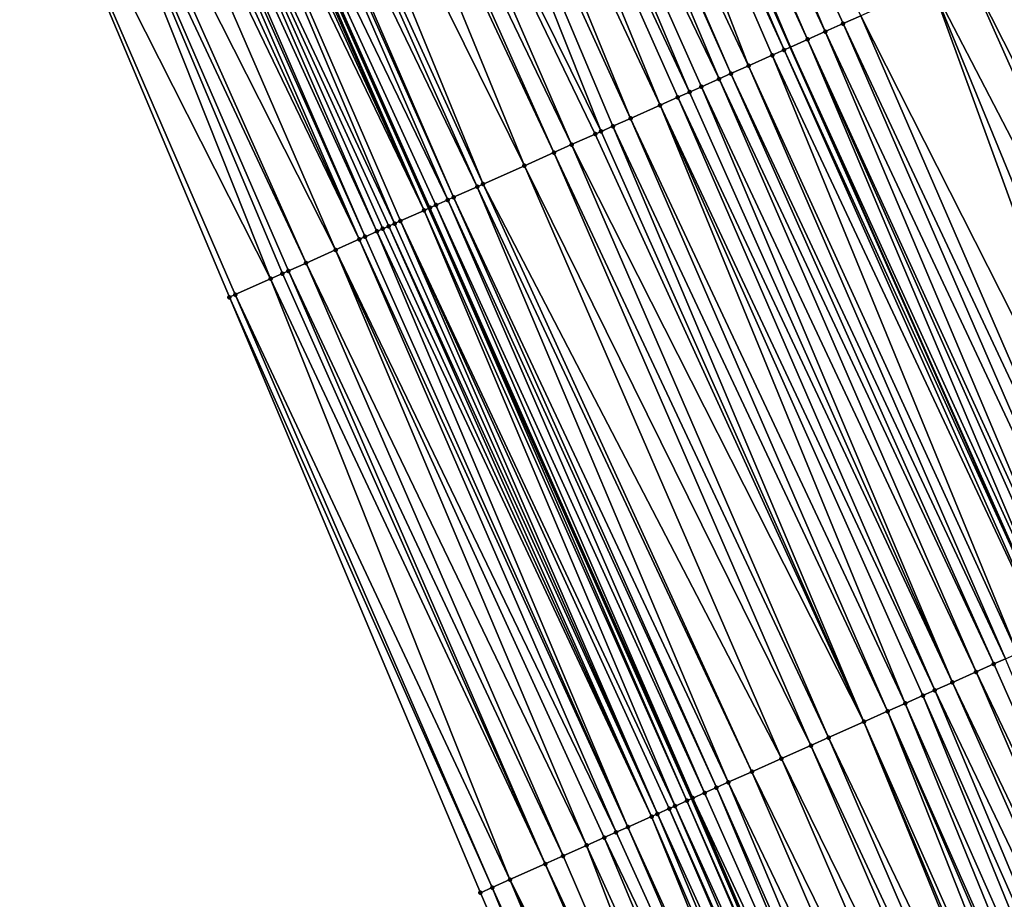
# Model space of a CAD drawing. Header units: feet. Extents: x 2004186 to 2014793, y 836912 to 864902.
# Tile 408 of 974: x 2010230 to 2010261, y 848206 to 848233. Entities that reach past the tile are written whole.
import ezdxf

# ---------------------------------------------------------------- set-up
doc = ezdxf.new("R2010")
doc.units = ezdxf.units.FT
doc.header["$LTSCALE"] = 100
doc.header["$MEASUREMENT"] = 0
for name, color, linetype, lineweight in [('EP_Travel Lane', 5, 'Continuous', 40), ('GPL_Skip Line', 2, 'Continuous', 40), ('Road Shots', 4, 'Continuous', 200), ('Road X-Section', 30, 'Continuous', 13)]:
    doc.layers.add(name, color=color, linetype=linetype, lineweight=lineweight)
doc.layers.add('I-77 SB_MM21-27-Surface-Border', color=7, linetype='Continuous')
doc.layers.add('I-77 SB_MM21-27-Surface-TIN', color=7, linetype='Continuous')

msp = doc.modelspace()

# ---------------------------------------------------------------- linework, layer by layer
at = {"layer": 'EP_Travel Lane'}
msp.add_polyline3d([(2010305.390469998, 848080.8465041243, 430.5989821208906), (2010297.684316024, 848099.3021642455, 430.5160583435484), (2010289.978107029, 848117.7579561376, 430.4732409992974), (2010282.366608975, 848135.9561720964, 430.3883975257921), (2010274.556506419, 848154.3682234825, 430.3378343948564), (2010266.746384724, 848172.7803199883, 430.3001159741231), (2010258.936312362, 848191.1923001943, 430.2292891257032), (2010251.222090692, 848209.2494617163, 430.1626346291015), (2010243.074250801, 848227.5143628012, 430.0824033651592), (2010234.926417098, 848245.7792500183, 429.9975341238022), (2010226.778556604, 848264.0441972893, 429.9327789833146), (2010218.717751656, 848281.9512323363, 429.880627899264), (2010210.289573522, 848300.088456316, 429.7923194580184), (2010201.861373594, 848318.2257271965, 429.7193506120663), (2010193.433139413, 848336.3630717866, 429.6704961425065), (2010185.079267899, 848354.2161838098, 429.6111974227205), (2010176.462247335, 848372.2645757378, 429.5588371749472)], dxfattribs=at)
at = {"layer": 'GPL_Skip Line'}
msp.add_polyline3d([(2010316.89390634, 848085.6152723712, 431.1424802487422), (2010309.226277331, 848104.0868771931, 431.0546505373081), (2010301.558629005, 848122.5585285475, 430.9809691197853), (2010293.91638221, 848140.8964088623, 430.9236293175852), (2010286.026832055, 848159.2743249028, 430.832547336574), (2010278.137224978, 848177.6523735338, 430.7792813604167), (2010270.247666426, 848196.0303091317, 430.693777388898), (2010262.393365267, 848214.2271495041, 430.6283262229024), (2010254.274278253, 848232.5048416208, 430.5435264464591), (2010246.155151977, 848250.7826221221, 430.4883125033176), (2010238.036049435, 848269.0603491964, 430.4152164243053), (2010229.92070928, 848287.1446260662, 430.3710081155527), (2010221.481086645, 848305.276578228, 430.2912271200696), (2010213.041452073, 848323.4085560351, 430.2198362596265), (2010204.601826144, 848341.5405152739, 430.1423739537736), (2010196.184079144, 848359.5248825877, 430.0913118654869)], dxfattribs=at)
at = {"layer": 'I-77 SB_MM21-27-Surface-Border', "color": 3, "linetype": 'ByBlock', "lineweight": -2}
msp.add_polyline3d([(2010301.796048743, 848079.3564190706, 430.4260753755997), (2010293.216183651, 848097.4499587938, 430.3221133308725), (2010285.375314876, 848115.8499042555, 430.2669621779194), (2010276.71784885, 848133.5401261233, 430.1564486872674), (2010268.671635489, 848151.8510682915, 430.0668757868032), (2010260.441537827, 848170.0833557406, 429.9685273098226), (2010252.395275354, 848188.3944127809, 429.9116962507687), (2010244.673266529, 848206.3313564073, 429.8657861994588), (2010236.900849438, 848224.763666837, 429.8371766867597), (2010229.128486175, 848243.1958564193, 429.7681103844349), (2010221.356126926, 848261.6280369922, 429.6960273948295), (2010214.436026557, 848279.9662490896, 429.6692111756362), (2010207.478468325, 848298.7854244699, 429.7020729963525), (2010199.795177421, 848317.2679811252, 429.6524874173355), (2010190.660210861, 848335.0777541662, 429.5863745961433), (2010182.152903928, 848352.8174021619, 429.5337966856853), (2010173.34872787, 848370.7763118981, 429.4700902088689)], dxfattribs=at)
at = {"layer": 'I-77 SB_MM21-27-Surface-TIN', "color": 128, "linetype": 'ByBlock', "lineweight": -2}
for points in [[(2010247.579678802, 848251.4173828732, 430.5536206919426), (2010246.848936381, 848251.0917826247, 430.5241051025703), (2010255.352072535, 848232.985124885, 430.5997811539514)], [(2010247.579678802, 848251.4173828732, 430.5536206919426), (2010255.900133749, 848233.2293151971, 430.6186115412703), (2010256.448196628, 848233.4735017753, 430.6361915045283)], [(2010247.579678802, 848251.4173828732, 430.5536206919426), (2010255.352072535, 848232.985124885, 430.5997811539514), (2010255.900133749, 848233.2293151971, 430.6186115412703)], [(2010246.848936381, 848251.0917826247, 430.5241051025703), (2010246.483573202, 848250.9289644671, 430.5033089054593), (2010254.804019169, 848232.7409169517, 430.5750505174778)], [(2010246.848936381, 848251.0917826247, 430.5241051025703), (2010254.804019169, 848232.7409169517, 430.5750505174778), (2010255.352072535, 848232.985124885, 430.5997811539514)], [(2010246.118204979, 848250.7661576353, 430.4863050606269), (2010245.752850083, 848250.6033208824, 430.4592822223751), (2010254.073295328, 848232.4152749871, 430.531566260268)], [(2010246.118204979, 848250.7661576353, 430.4863050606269), (2010254.274278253, 848232.5048416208, 430.5435264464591), (2010246.155151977, 848250.7826221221, 430.4883125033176)], [(2010246.118204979, 848250.7661576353, 430.4863050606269), (2010254.073295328, 848232.4152749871, 430.531566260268), (2010254.274278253, 848232.5048416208, 430.5435264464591)], [(2010246.300887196, 848250.8475653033, 430.4962307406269), (2010246.155151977, 848250.7826221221, 430.4883125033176), (2010254.274278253, 848232.5048416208, 430.5435264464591)], [(2010246.483573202, 848250.9289644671, 430.5033089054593), (2010246.300887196, 848250.8475653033, 430.4962307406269), (2010254.274278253, 848232.5048416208, 430.5435264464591)], [(2010246.483573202, 848250.9289644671, 430.5033089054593), (2010254.274278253, 848232.5048416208, 430.5435264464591), (2010254.804019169, 848232.7409169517, 430.5750505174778)], [(2010245.752850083, 848250.6033208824, 430.4592822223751), (2010244.474065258, 848250.0334880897, 430.3967949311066), (2010252.977196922, 848231.926840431, 430.4758466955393)], [(2010245.752850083, 848250.6033208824, 430.4592822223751), (2010253.707924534, 848232.2524739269, 430.5164951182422), (2010254.073295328, 848232.4152749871, 430.531566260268)], [(2010245.752850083, 848250.6033208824, 430.4592822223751), (2010252.977196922, 848231.926840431, 430.4758466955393), (2010253.707924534, 848232.2524739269, 430.5164951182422)], [(2010244.291376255, 848249.9520956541, 430.3919697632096), (2010243.377941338, 848249.5451108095, 430.3602541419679), (2010252.063770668, 848231.5198361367, 430.4376182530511)], [(2010244.474065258, 848250.0334880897, 430.3967949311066), (2010244.291376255, 848249.9520956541, 430.3919697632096), (2010252.429144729, 848231.6826298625, 430.4502335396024)], [(2010244.291376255, 848249.9520956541, 430.3919697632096), (2010252.063770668, 848231.5198361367, 430.4376182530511), (2010252.429144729, 848231.6826298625, 430.4502335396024)], [(2010244.474065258, 848250.0334880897, 430.3967949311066), (2010252.429144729, 848231.6826298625, 430.4502335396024), (2010252.977196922, 848231.926840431, 430.4758466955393)], [(2010243.377941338, 848249.5451108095, 430.3602541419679), (2010242.647198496, 848249.2195115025, 430.3310538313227), (2010251.150327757, 848231.1128692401, 430.4119124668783)], [(2010243.377941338, 848249.5451108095, 430.3602541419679), (2010251.515703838, 848231.2756584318, 430.4230095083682), (2010252.063770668, 848231.5198361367, 430.4376182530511)], [(2010243.377941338, 848249.5451108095, 430.3602541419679), (2010251.150327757, 848231.1128692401, 430.4119124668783), (2010251.515703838, 848231.2756584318, 430.4230095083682)], [(2010242.647198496, 848249.2195115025, 430.3310538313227), (2010241.733786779, 848248.8124745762, 430.2818985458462), (2010250.23691391, 848230.7058370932, 430.3643576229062)], [(2010242.647198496, 848249.2195115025, 430.3310538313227), (2010250.784959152, 848230.9500632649, 430.3951955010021), (2010251.150327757, 848231.1128692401, 430.4119124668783)], [(2010242.647198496, 848249.2195115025, 430.3310538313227), (2010250.23691391, 848230.7058370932, 430.3643576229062), (2010250.784959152, 848230.9500632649, 430.3951955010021)], [(2010241.733786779, 848248.8124745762, 430.2818985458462), (2010241.003046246, 848248.4868700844, 430.2509621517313), (2010249.323487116, 848230.298834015, 430.3265364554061)], [(2010241.733786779, 848248.8124745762, 430.2818985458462), (2010249.323487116, 848230.298834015, 430.3265364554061), (2010250.23691391, 848230.7058370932, 430.3643576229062)], [(2010241.003046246, 848248.4868700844, 430.2509621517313), (2010239.541549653, 848247.8356959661, 430.2007638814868), (2010248.410051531, 848229.8918506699, 430.2953228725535)], [(2010241.003046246, 848248.4868700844, 430.2509621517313), (2010248.77542831, 848230.0546382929, 430.3058945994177), (2010249.323487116, 848230.298834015, 430.3265364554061)], [(2010241.003046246, 848248.4868700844, 430.2509621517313), (2010248.410051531, 848229.8918506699, 430.2953228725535), (2010248.77542831, 848230.0546382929, 430.3058945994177)], [(2010239.541549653, 848247.8356959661, 430.2007638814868), (2010238.810798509, 848247.5101152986, 430.1778049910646), (2010247.49661988, 848229.4848584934, 430.2611521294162)], [(2010239.541549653, 848247.8356959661, 430.2007638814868), (2010248.227365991, 848229.8104504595, 430.2878943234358), (2010248.410051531, 848229.8918506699, 430.2953228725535)], [(2010239.541549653, 848247.8356959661, 430.2007638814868), (2010247.49661988, 848229.4848584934, 430.2611521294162), (2010248.227365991, 848229.8104504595, 430.2878943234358)], [(2010238.810798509, 848247.5101152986, 430.1778049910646), (2010238.445426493, 848247.3473169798, 430.1636517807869), (2010246.948553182, 848229.2406804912, 430.2464438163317)], [(2010238.810798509, 848247.5101152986, 430.1778049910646), (2010246.948553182, 848229.2406804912, 430.2464438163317), (2010247.49661988, 848229.4848584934, 430.2611521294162)], [(2010238.445426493, 848247.3473169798, 430.1636517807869), (2010237.166630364, 848246.777509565, 430.1096622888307), (2010246.035120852, 848228.8336898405, 430.2127839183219)], [(2010238.445426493, 848247.3473169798, 430.1636517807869), (2010246.035120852, 848228.8336898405, 430.2127839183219), (2010246.948553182, 848229.2406804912, 430.2464438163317)], [(2010237.166630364, 848246.777509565, 430.1096622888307), (2010236.435880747, 848246.4519254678, 430.0855549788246), (2010244.756319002, 848228.2638952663, 430.1630941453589)], [(2010237.166630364, 848246.777509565, 430.1096622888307), (2010244.756319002, 848228.2638952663, 430.1630941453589), (2010246.035120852, 848228.8336898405, 430.2127839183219)], [(2010235.88782338, 848246.207726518, 430.0638323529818), (2010235.705142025, 848246.1263169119, 430.0532575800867), (2010243.842887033, 848227.8569038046, 430.1291627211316)], [(2010236.435880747, 848246.4519254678, 430.0855549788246), (2010235.88782338, 848246.207726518, 430.0638323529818), (2010244.5736297, 848228.1825035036, 430.1584943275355)], [(2010235.88782338, 848246.207726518, 430.0638323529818), (2010243.842887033, 848227.8569038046, 430.1291627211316), (2010244.5736297, 848228.1825035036, 430.1584943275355)], [(2010236.435880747, 848246.4519254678, 430.0855549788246), (2010244.5736297, 848228.1825035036, 430.1584943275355), (2010244.756319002, 848228.2638952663, 430.1630941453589)], [(2010235.705142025, 848246.1263169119, 430.0532575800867), (2010234.974430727, 848245.8006467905, 430.0003451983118), (2010243.660205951, 848227.7754935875, 430.1183834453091)], [(2010235.705142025, 848246.1263169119, 430.0532575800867), (2010243.660205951, 848227.7754935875, 430.1183834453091), (2010243.842887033, 848227.8569038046, 430.1291627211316)], [(2010234.609065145, 848245.6378340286, 429.9813556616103), (2010234.243686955, 848245.4750495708, 429.9718438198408), (2010242.929477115, 848227.4498628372, 430.0786543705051)], [(2010234.791749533, 848245.7192368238, 429.9896496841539), (2010234.609065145, 848245.6378340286, 429.9813556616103), (2010242.929477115, 848227.4498628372, 430.0786543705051)], [(2010234.791749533, 848245.7192368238, 429.9896496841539), (2010242.929477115, 848227.4498628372, 430.0786543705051), (2010234.926417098, 848245.7792500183, 429.9975341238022)], [(2010234.974430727, 848245.8006467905, 430.0003451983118), (2010234.926417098, 848245.7792500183, 429.9975341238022), (2010243.074250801, 848227.5143628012, 430.0824033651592)], [(2010242.929477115, 848227.4498628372, 430.0786543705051), (2010243.074250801, 848227.5143628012, 430.0824033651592), (2010234.926417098, 848245.7792500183, 429.9975341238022)], [(2010234.974430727, 848245.8006467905, 430.0003451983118), (2010243.074250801, 848227.5143628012, 430.0824033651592), (2010243.112166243, 848227.5312549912, 430.0833852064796)], [(2010234.974430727, 848245.8006467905, 430.0003451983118), (2010243.294849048, 848227.6126613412, 430.0928695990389), (2010243.660205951, 848227.7754935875, 430.1183834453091)], [(2010234.974430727, 848245.8006467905, 430.0003451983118), (2010243.112166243, 848227.5312549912, 430.0833852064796), (2010243.294849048, 848227.6126613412, 430.0928695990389)], [(2010234.243686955, 848245.4750495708, 429.9718438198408), (2010233.512932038, 848245.1494773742, 429.9517213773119), (2010242.016018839, 848227.0429304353, 430.0644990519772)], [(2010234.243686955, 848245.4750495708, 429.9718438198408), (2010242.198713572, 848227.1243100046, 430.065015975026), (2010242.929477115, 848227.4498628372, 430.0786543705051)], [(2010234.243686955, 848245.4750495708, 429.9718438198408), (2010242.016018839, 848227.0429304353, 430.0644990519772), (2010242.198713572, 848227.1243100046, 430.065015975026)], [(2010233.147563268, 848244.9866717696, 429.935128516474), (2010232.964874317, 848244.9052792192, 429.930264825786), (2010241.102594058, 848226.6359228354, 430.0251637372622)], [(2010233.512932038, 848245.1494773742, 429.9517213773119), (2010233.147563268, 848244.9866717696, 429.935128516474), (2010241.467965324, 848226.7987228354, 430.0398799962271)], [(2010233.147563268, 848244.9866717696, 429.935128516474), (2010241.102594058, 848226.6359228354, 430.0251637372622), (2010241.467965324, 848226.7987228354, 430.0398799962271)], [(2010233.512932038, 848245.1494773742, 429.9517213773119), (2010241.833329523, 848226.9615387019, 430.0599090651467), (2010242.016018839, 848227.0429304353, 430.0644990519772)], [(2010233.512932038, 848245.1494773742, 429.9517213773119), (2010241.650645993, 848226.8801339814, 430.050970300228), (2010241.833329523, 848226.9615387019, 430.0599090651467)], [(2010233.512932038, 848245.1494773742, 429.9517213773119), (2010241.467965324, 848226.7987228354, 430.0398799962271), (2010241.650645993, 848226.8801339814, 430.050970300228)], [(2010232.599491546, 848244.7425050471, 429.9241971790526), (2010232.234117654, 848244.5797109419, 429.911454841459), (2010240.919911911, 848226.554515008, 430.0151847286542)], [(2010232.964874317, 848244.9052792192, 429.930264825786), (2010232.599491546, 848244.7425050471, 429.9241971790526), (2010240.919911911, 848226.554515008, 430.0151847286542)], [(2010232.964874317, 848244.9052792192, 429.930264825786), (2010240.919911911, 848226.554515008, 430.0151847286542), (2010241.102594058, 848226.6359228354, 430.0251637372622)], [(2010232.234117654, 848244.5797109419, 429.911454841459), (2010231.138016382, 848244.0912828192, 429.8578894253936), (2010240.189165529, 848226.2289236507, 429.988646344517)], [(2010232.234117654, 848244.5797109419, 429.911454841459), (2010240.189165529, 848226.2289236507, 429.988646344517), (2010240.919911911, 848226.554515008, 430.0151847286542)], [(2010231.138016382, 848244.0912828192, 429.8578894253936), (2010230.772648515, 848243.9284751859, 429.8406172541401), (2010239.275745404, 848225.8219055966, 429.9458105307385)], [(2010231.138016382, 848244.0912828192, 429.8578894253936), (2010239.275745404, 848225.8219055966, 429.9458105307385), (2010240.189165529, 848226.2289236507, 429.988646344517)], [(2010230.772648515, 848243.9284751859, 429.8406172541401), (2010229.128486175, 848243.1958564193, 429.7681103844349), (2010238.179642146, 848225.3334819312, 429.893737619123)], [(2010230.772648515, 848243.9284751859, 429.8406172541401), (2010238.727698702, 848225.577682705, 429.9160709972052), (2010239.275745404, 848225.8219055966, 429.9458105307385)], [(2010230.772648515, 848243.9284751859, 429.8406172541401), (2010238.545014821, 848225.496278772, 429.9073959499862), (2010238.727698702, 848225.577682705, 429.9160709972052)], [(2010230.772648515, 848243.9284751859, 429.8406172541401), (2010238.179642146, 848225.3334819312, 429.893737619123), (2010238.545014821, 848225.496278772, 429.9073959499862)], [(2010229.128486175, 848243.1958564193, 429.7681103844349), (2010237.083535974, 848224.8450648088, 429.8438555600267), (2010238.179642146, 848225.3334819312, 429.893737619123)], [(2010229.128486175, 848243.1958564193, 429.7681103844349), (2010236.900849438, 848224.763666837, 429.8371766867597), (2010237.083535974, 848224.8450648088, 429.8438555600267)], [(2010262.294122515, 848236.0783340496, 430.8824574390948), (2010260.649961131, 848235.345713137, 430.8092320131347), (2010270.249188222, 848217.7275067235, 430.9462441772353)], [(2010260.649961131, 848235.345713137, 430.8092320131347), (2010259.736530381, 848234.9387189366, 430.774383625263), (2010268.787707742, 848217.0762964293, 430.8839329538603)], [(2010260.649961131, 848235.345713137, 430.8092320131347), (2010268.787707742, 848217.0762964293, 430.8839329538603), (2010270.249188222, 848217.7275067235, 430.9462441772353)], [(2010259.736530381, 848234.9387189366, 430.774383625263), (2010258.6404265, 848234.4502966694, 430.7227788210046), (2010267.874276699, 848216.6693028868, 430.849305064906)], [(2010259.736530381, 848234.9387189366, 430.774383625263), (2010267.874276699, 848216.6693028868, 430.849305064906), (2010268.787707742, 848217.0762964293, 430.8839329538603)], [(2010258.6404265, 848234.4502966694, 430.7227788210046), (2010256.448196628, 848233.4735017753, 430.6361915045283), (2010265.49937007, 848215.6110880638, 430.748687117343)], [(2010258.6404265, 848234.4502966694, 430.7227788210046), (2010266.230106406, 848215.9367019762, 430.7827778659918), (2010267.874276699, 848216.6693028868, 430.849305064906)], [(2010258.6404265, 848234.4502966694, 430.7227788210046), (2010265.49937007, 848215.6110880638, 430.748687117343), (2010266.230106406, 848215.9367019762, 430.7827778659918)], [(2010256.448196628, 848233.4735017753, 430.6361915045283), (2010255.900133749, 848233.2293151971, 430.6186115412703), (2010264.403252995, 848215.1226954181, 430.7070015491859)], [(2010256.448196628, 848233.4735017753, 430.6361915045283), (2010264.403252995, 848215.1226954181, 430.7070015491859), (2010265.49937007, 848215.6110880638, 430.748687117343)], [(2010255.900133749, 848233.2293151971, 430.6186115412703), (2010255.352072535, 848232.985124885, 430.5997811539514), (2010263.855188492, 848214.8785124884, 430.6906433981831)], [(2010255.900133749, 848233.2293151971, 430.6186115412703), (2010263.855188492, 848214.8785124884, 430.6906433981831), (2010264.403252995, 848215.1226954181, 430.7070015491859)], [(2010255.352072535, 848232.985124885, 430.5997811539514), (2010254.804019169, 848232.7409169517, 430.5750505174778), (2010263.124439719, 848214.5529264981, 430.6659024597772)], [(2010255.352072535, 848232.985124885, 430.5997811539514), (2010263.124439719, 848214.5529264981, 430.6659024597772), (2010263.855188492, 848214.8785124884, 430.6906433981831)], [(2010254.073295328, 848232.4152749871, 430.531566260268), (2010262.393365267, 848214.2271495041, 430.6283262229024), (2010254.274278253, 848232.5048416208, 430.5435264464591)], [(2010254.804019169, 848232.7409169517, 430.5750505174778), (2010254.274278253, 848232.5048416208, 430.5435264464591), (2010262.576394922, 848214.3086993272, 430.6347301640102)], [(2010262.393707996, 848214.2273022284, 430.6283436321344), (2010254.274278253, 848232.5048416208, 430.5435264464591), (2010262.393365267, 848214.2271495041, 430.6283262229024)], [(2010262.576394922, 848214.3086993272, 430.6347301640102), (2010254.274278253, 848232.5048416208, 430.5435264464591), (2010262.393707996, 848214.2273022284, 430.6283436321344)], [(2010254.804019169, 848232.7409169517, 430.5750505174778), (2010262.941755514, 848214.4715232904, 430.6574703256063), (2010263.124439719, 848214.5529264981, 430.6659024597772)], [(2010254.804019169, 848232.7409169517, 430.5750505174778), (2010262.576394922, 848214.3086993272, 430.6347301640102), (2010262.941755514, 848214.4715232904, 430.6574703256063)], [(2010253.707924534, 848232.2524739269, 430.5164951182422), (2010252.977196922, 848231.926840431, 430.4758466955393), (2010261.297602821, 848213.7388828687, 430.5777127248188)], [(2010254.073295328, 848232.4152749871, 430.531566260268), (2010253.707924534, 848232.2524739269, 430.5164951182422), (2010262.211024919, 848214.1458964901, 430.6190640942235)], [(2010253.707924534, 848232.2524739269, 430.5164951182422), (2010261.297602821, 848213.7388828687, 430.5777127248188), (2010262.211024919, 848214.1458964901, 430.6190640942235)], [(2010254.073295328, 848232.4152749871, 430.531566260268), (2010262.211024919, 848214.1458964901, 430.6190640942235), (2010262.393365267, 848214.2271495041, 430.6283262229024)], [(2010252.977196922, 848231.926840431, 430.4758466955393), (2010252.429144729, 848231.6826298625, 430.4502335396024), (2010260.932237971, 848213.576068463, 430.5581730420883)], [(2010252.977196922, 848231.926840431, 430.4758466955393), (2010260.932237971, 848213.576068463, 430.5581730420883), (2010261.297602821, 848213.7388828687, 430.5777127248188)], [(2010252.429144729, 848231.6826298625, 430.4502335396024), (2010252.063770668, 848231.5198361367, 430.4376182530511), (2010260.56687046, 848213.4132600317, 430.5406337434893)], [(2010252.429144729, 848231.6826298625, 430.4502335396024), (2010260.56687046, 848213.4132600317, 430.5406337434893), (2010260.932237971, 848213.576068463, 430.5581730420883)], [(2010251.515703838, 848231.2756584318, 430.4230095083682), (2010251.150327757, 848231.1128692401, 430.4119124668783), (2010259.28806154, 848212.8434813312, 430.496259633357)], [(2010252.063770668, 848231.5198361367, 430.4376182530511), (2010251.515703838, 848231.2756584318, 430.4230095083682), (2010260.018814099, 848213.1690588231, 430.5181549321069)], [(2010251.515703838, 848231.2756584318, 430.4230095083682), (2010259.28806154, 848212.8434813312, 430.496259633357), (2010260.018814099, 848213.1690588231, 430.5181549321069)], [(2010252.063770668, 848231.5198361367, 430.4376182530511), (2010260.018814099, 848213.1690588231, 430.5181549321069), (2010260.56687046, 848213.4132600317, 430.5406337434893)], [(2010250.784959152, 848230.9500632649, 430.3951955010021), (2010250.23691391, 848230.7058370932, 430.3643576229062), (2010258.740006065, 848212.5992781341, 430.473114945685)], [(2010251.150327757, 848231.1128692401, 430.4119124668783), (2010250.784959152, 848230.9500632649, 430.3951955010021), (2010259.28806154, 848212.8434813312, 430.496259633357)], [(2010250.784959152, 848230.9500632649, 430.3951955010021), (2010258.740006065, 848212.5992781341, 430.473114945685), (2010259.28806154, 848212.8434813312, 430.496259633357)], [(2010250.23691391, 848230.7058370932, 430.3643576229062), (2010249.323487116, 848230.298834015, 430.3265364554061), (2010257.8265961, 848212.1922372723, 430.4226422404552)], [(2010250.23691391, 848230.7058370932, 430.3643576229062), (2010258.374643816, 848212.4364578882, 430.4516194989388), (2010258.740006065, 848212.5992781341, 430.473114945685)], [(2010250.23691391, 848230.7058370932, 430.3643576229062), (2010257.8265961, 848212.1922372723, 430.4226422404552), (2010258.374643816, 848212.4364578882, 430.4516194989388)], [(2010248.77542831, 848230.0546382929, 430.3058945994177), (2010248.410051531, 848229.8918506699, 430.2953228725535), (2010256.547783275, 848211.622467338, 430.381203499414)], [(2010249.323487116, 848230.298834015, 430.3265364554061), (2010248.77542831, 848230.0546382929, 430.3058945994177), (2010257.27853824, 848211.9480394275, 430.4012898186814)], [(2010248.77542831, 848230.0546382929, 430.3058945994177), (2010256.547783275, 848211.622467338, 430.381203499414), (2010257.27853824, 848211.9480394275, 430.4012898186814)], [(2010249.323487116, 848230.298834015, 430.3265364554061), (2010257.27853824, 848211.9480394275, 430.4012898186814), (2010257.8265961, 848212.1922372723, 430.4226422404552)], [(2010248.227365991, 848229.8104504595, 430.2878943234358), (2010247.49661988, 848229.4848584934, 430.2611521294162), (2010256.547783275, 848211.622467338, 430.381203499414)], [(2010248.410051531, 848229.8918506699, 430.2953228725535), (2010248.227365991, 848229.8104504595, 430.2878943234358), (2010256.547783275, 848211.622467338, 430.381203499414)], [(2010247.49661988, 848229.4848584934, 430.2611521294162), (2010246.948553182, 848229.2406804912, 430.2464438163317), (2010255.451664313, 848211.1340789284, 430.3409363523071)], [(2010247.49661988, 848229.4848584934, 430.2611521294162), (2010255.451664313, 848211.1340789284, 430.3409363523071), (2010256.547783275, 848211.622467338, 430.381203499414)], [(2010246.948553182, 848229.2406804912, 430.2464438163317), (2010246.035120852, 848228.8336898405, 430.2127839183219), (2010254.903610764, 848210.8898714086, 430.3163442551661)], [(2010246.948553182, 848229.2406804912, 430.2464438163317), (2010254.903610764, 848210.8898714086, 430.3163442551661), (2010255.451664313, 848211.1340789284, 430.3409363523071)], [(2010246.035120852, 848228.8336898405, 430.2127839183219), (2010244.756319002, 848228.2638952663, 430.1630941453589), (2010253.990180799, 848210.4828754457, 430.2809058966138)], [(2010246.035120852, 848228.8336898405, 430.2127839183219), (2010253.990180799, 848210.4828754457, 430.2809058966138), (2010254.903610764, 848210.8898714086, 430.3163442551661)], [(2010244.756319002, 848228.2638952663, 430.1630941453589), (2010244.5736297, 848228.1825035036, 430.1584943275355), (2010253.076751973, 848210.0758769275, 430.2446118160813)], [(2010244.756319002, 848228.2638952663, 430.1630941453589), (2010253.076751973, 848210.0758769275, 430.2446118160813), (2010253.990180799, 848210.4828754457, 430.2809058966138)], [(2010244.5736297, 848228.1825035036, 430.1584943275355), (2010243.842887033, 848227.8569038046, 430.1291627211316), (2010252.346001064, 848209.7502957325, 430.2214766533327)], [(2010244.5736297, 848228.1825035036, 430.1584943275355), (2010252.346001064, 848209.7502957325, 430.2214766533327), (2010253.076751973, 848210.0758769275, 430.2446118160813)], [(2010243.294849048, 848227.6126613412, 430.0928695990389), (2010243.112166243, 848227.5312549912, 430.0833852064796), (2010251.24990547, 848209.2618548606, 430.1636424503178)], [(2010243.660205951, 848227.7754935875, 430.1183834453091), (2010243.294849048, 848227.6126613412, 430.0928695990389), (2010251.615266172, 848209.4246785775, 430.1863001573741)], [(2010243.294849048, 848227.6126613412, 430.0928695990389), (2010251.24990547, 848209.2618548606, 430.1636424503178), (2010251.615266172, 848209.4246785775, 430.1863001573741)], [(2010243.842887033, 848227.8569038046, 430.1291627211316), (2010243.660205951, 848227.7754935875, 430.1183834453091), (2010251.980629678, 848209.587496, 430.2068501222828)], [(2010243.660205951, 848227.7754935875, 430.1183834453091), (2010251.615266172, 848209.4246785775, 430.1863001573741), (2010251.980629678, 848209.587496, 430.2068501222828)], [(2010243.842887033, 848227.8569038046, 430.1291627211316), (2010251.980629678, 848209.587496, 430.2068501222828), (2010252.346001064, 848209.7502957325, 430.2214766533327)], [(2010242.929477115, 848227.4498628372, 430.0786543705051), (2010242.198713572, 848227.1243100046, 430.065015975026), (2010250.701839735, 848209.0176746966, 430.1482104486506)], [(2010242.929477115, 848227.4498628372, 430.0786543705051), (2010251.067218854, 848209.1804570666, 430.1570231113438), (2010243.074250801, 848227.5143628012, 430.0824033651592)], [(2010242.929477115, 848227.4498628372, 430.0786543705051), (2010250.701839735, 848209.0176746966, 430.1482104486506), (2010251.067218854, 848209.1804570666, 430.1570231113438)], [(2010243.112166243, 848227.5312549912, 430.0833852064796), (2010243.074250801, 848227.5143628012, 430.0824033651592), (2010251.222090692, 848209.2494617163, 430.1626346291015)], [(2010251.067218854, 848209.1804570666, 430.1570231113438), (2010251.222090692, 848209.2494617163, 430.1626346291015), (2010243.074250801, 848227.5143628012, 430.0824033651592)], [(2010243.112166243, 848227.5312549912, 430.0833852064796), (2010251.222090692, 848209.2494617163, 430.1626346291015), (2010251.24990547, 848209.2618548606, 430.1636424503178)], [(2010242.016018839, 848227.0429304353, 430.0644990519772), (2010241.833329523, 848226.9615387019, 430.0599090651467), (2010250.153763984, 848208.7735170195, 430.1403081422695)], [(2010242.198713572, 848227.1243100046, 430.065015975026), (2010242.016018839, 848227.0429304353, 430.0644990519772), (2010250.153763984, 848208.7735170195, 430.1403081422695)], [(2010242.198713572, 848227.1243100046, 430.065015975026), (2010250.519146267, 848208.936292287, 430.1467425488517), (2010250.701839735, 848209.0176746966, 430.1482104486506)], [(2010242.198713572, 848227.1243100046, 430.065015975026), (2010250.153763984, 848208.7735170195, 430.1403081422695), (2010250.519146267, 848208.936292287, 430.1467425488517)], [(2010241.467965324, 848226.7987228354, 430.0398799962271), (2010241.102594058, 848226.6359228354, 430.0251637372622), (2010249.240369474, 848208.3664414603, 430.0782169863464)], [(2010241.650645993, 848226.8801339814, 430.050970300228), (2010241.467965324, 848226.7987228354, 430.0398799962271), (2010249.971081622, 848208.6921096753, 430.1304909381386)], [(2010241.467965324, 848226.7987228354, 430.0398799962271), (2010249.240369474, 848208.3664414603, 430.0782169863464), (2010249.971081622, 848208.6921096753, 430.1304909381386)], [(2010241.833329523, 848226.9615387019, 430.0599090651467), (2010241.650645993, 848226.8801339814, 430.050970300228), (2010249.971081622, 848208.6921096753, 430.1304909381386)], [(2010241.833329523, 848226.9615387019, 430.0599090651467), (2010249.971081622, 848208.6921096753, 430.1304909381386), (2010250.153763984, 848208.7735170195, 430.1403081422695)], [(2010240.919911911, 848226.554515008, 430.0151847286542), (2010240.189165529, 848226.2289236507, 429.988646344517), (2010248.875004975, 848208.2036262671, 430.0584135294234)], [(2010241.102594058, 848226.6359228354, 430.0251637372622), (2010240.919911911, 848226.554515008, 430.0151847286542), (2010249.240369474, 848208.3664414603, 430.0782169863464)], [(2010240.919911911, 848226.554515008, 430.0151847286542), (2010248.875004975, 848208.2036262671, 430.0584135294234), (2010249.240369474, 848208.3664414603, 430.0782169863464)], [(2010240.189165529, 848226.2289236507, 429.988646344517), (2010239.275745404, 848225.8219055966, 429.9458105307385), (2010247.961583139, 848207.7966120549, 430.0168644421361)], [(2010240.189165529, 848226.2289236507, 429.988646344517), (2010248.509631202, 848208.040831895, 430.0455819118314), (2010248.875004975, 848208.2036262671, 430.0584135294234)], [(2010240.189165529, 848226.2289236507, 429.988646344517), (2010247.961583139, 848207.7966120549, 430.0168644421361), (2010248.509631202, 848208.040831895, 430.0455819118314)], [(2010239.275745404, 848225.8219055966, 429.9458105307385), (2010238.727698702, 848225.577682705, 429.9160709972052), (2010247.230849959, 848207.4709910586, 429.9804016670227)], [(2010239.275745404, 848225.8219055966, 429.9458105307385), (2010247.230849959, 848207.4709910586, 429.9804016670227), (2010247.961583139, 848207.7966120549, 430.0168644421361)], [(2010238.545014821, 848225.496278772, 429.9073959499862), (2010238.179642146, 848225.3334819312, 429.893737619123), (2010246.682793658, 848207.226789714, 429.9578773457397)], [(2010238.727698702, 848225.577682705, 429.9160709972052), (2010238.545014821, 848225.496278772, 429.9073959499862), (2010246.682793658, 848207.226789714, 429.9578773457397)], [(2010238.727698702, 848225.577682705, 429.9160709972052), (2010246.682793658, 848207.226789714, 429.9578773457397), (2010247.230849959, 848207.4709910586, 429.9804016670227)], [(2010238.179642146, 848225.3334819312, 429.893737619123), (2010237.083535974, 848224.8450648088, 429.8438555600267), (2010245.586688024, 848206.7383713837, 429.9075912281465)], [(2010238.179642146, 848225.3334819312, 429.893737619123), (2010245.586688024, 848206.7383713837, 429.9075912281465), (2010246.682793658, 848207.226789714, 429.9578773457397)], [(2010237.083535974, 848224.8450648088, 429.8438555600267), (2010236.900849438, 848224.763666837, 429.8371766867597), (2010245.038638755, 848206.4941542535, 429.8797811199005)], [(2010237.083535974, 848224.8450648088, 429.8438555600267), (2010245.038638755, 848206.4941542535, 429.8797811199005), (2010245.586688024, 848206.7383713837, 429.9075912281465)], [(2010236.900849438, 848224.763666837, 429.8371766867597), (2010244.673266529, 848206.3313564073, 429.8657861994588), (2010245.038638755, 848206.4941542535, 429.8797811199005)], [(2010260.932237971, 848213.576068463, 430.5581730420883), (2010260.56687046, 848213.4132600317, 430.5406337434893), (2010268.577190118, 848195.3158029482, 430.6197887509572)], [(2010260.56687046, 848213.4132600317, 430.5406337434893), (2010260.018814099, 848213.1690588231, 430.5181549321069), (2010268.577190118, 848195.3158029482, 430.6197887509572)], [(2010260.018814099, 848213.1690588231, 430.5181549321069), (2010259.28806154, 848212.8434813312, 430.496259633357), (2010267.841638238, 848195.0012183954, 430.5944693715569)], [(2010260.018814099, 848213.1690588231, 430.5181549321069), (2010267.841638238, 848195.0012183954, 430.5944693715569), (2010268.577190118, 848195.3158029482, 430.6197887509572)], [(2010259.28806154, 848212.8434813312, 430.496259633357), (2010258.740006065, 848212.5992781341, 430.473114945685), (2010267.289982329, 848194.7652612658, 430.5701455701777)], [(2010259.28806154, 848212.8434813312, 430.496259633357), (2010267.289982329, 848194.7652612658, 430.5701455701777), (2010267.841638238, 848195.0012183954, 430.5944693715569)], [(2010258.374643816, 848212.4364578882, 430.4516194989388), (2010257.8265961, 848212.1922372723, 430.4226422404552), (2010265.818895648, 848194.1360522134, 430.5081208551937)], [(2010258.740006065, 848212.5992781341, 430.473114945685), (2010258.374643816, 848212.4364578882, 430.4516194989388), (2010266.370551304, 848194.372009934, 430.5326131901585)], [(2010258.374643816, 848212.4364578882, 430.4516194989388), (2010265.818895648, 848194.1360522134, 430.5081208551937), (2010266.370551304, 848194.372009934, 430.5326131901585)], [(2010258.740006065, 848212.5992781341, 430.473114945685), (2010266.370551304, 848194.372009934, 430.5326131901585), (2010267.289982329, 848194.7652612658, 430.5701455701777)], [(2010257.8265961, 848212.1922372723, 430.4226422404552), (2010257.27853824, 848211.9480394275, 430.4012898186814), (2010265.267253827, 848193.9000621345, 430.4744055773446)], [(2010257.8265961, 848212.1922372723, 430.4226422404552), (2010265.267253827, 848193.9000621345, 430.4744055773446), (2010265.818895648, 848194.1360522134, 430.5081208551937)], [(2010257.27853824, 848211.9480394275, 430.4012898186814), (2010256.547783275, 848211.622467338, 430.381203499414), (2010264.531691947, 848193.5855009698, 430.4557524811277)], [(2010257.27853824, 848211.9480394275, 430.4012898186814), (2010265.083366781, 848193.821413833, 430.4674591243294), (2010265.267253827, 848193.9000621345, 430.4744055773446)], [(2010257.27853824, 848211.9480394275, 430.4012898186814), (2010264.531691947, 848193.5855009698, 430.4557524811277), (2010265.083366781, 848193.821413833, 430.4674591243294)], [(2010256.547783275, 848211.622467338, 430.381203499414), (2010255.451664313, 848211.1340789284, 430.3409363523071), (2010263.980021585, 848193.3495776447, 430.4410638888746)], [(2010256.547783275, 848211.622467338, 430.381203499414), (2010264.163913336, 848193.4282149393, 430.4448730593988), (2010264.531691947, 848193.5855009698, 430.4557524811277)], [(2010256.547783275, 848211.622467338, 430.381203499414), (2010263.980021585, 848193.3495776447, 430.4410638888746), (2010264.163913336, 848193.4282149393, 430.4448730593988)], [(2010255.451664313, 848211.1340789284, 430.3409363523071), (2010254.903610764, 848210.8898714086, 430.3163442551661), (2010263.244466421, 848193.0350007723, 430.4179337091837)], [(2010255.451664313, 848211.1340789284, 430.3409363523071), (2010263.244466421, 848193.0350007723, 430.4179337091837), (2010263.980021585, 848193.3495776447, 430.4410638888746)], [(2010254.903610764, 848210.8898714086, 430.3163442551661), (2010253.990180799, 848210.4828754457, 430.2809058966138), (2010262.692813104, 848192.7990375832, 430.3918827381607)], [(2010254.903610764, 848210.8898714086, 430.3163442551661), (2010262.692813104, 848192.7990375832, 430.3918827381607), (2010263.244466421, 848193.0350007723, 430.4179337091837)], [(2010253.990180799, 848210.4828754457, 430.2809058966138), (2010253.076751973, 848210.0758769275, 430.2446118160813), (2010261.773374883, 848192.4058030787, 430.3591465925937)], [(2010253.990180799, 848210.4828754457, 430.2809058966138), (2010261.773374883, 848192.4058030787, 430.3591465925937), (2010262.692813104, 848192.7990375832, 430.3918827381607)], [(2010253.076751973, 848210.0758769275, 430.2446118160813), (2010252.346001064, 848209.7502957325, 430.2214766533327), (2010260.853946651, 848192.0125452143, 430.3197522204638)], [(2010253.076751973, 848210.0758769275, 430.2446118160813), (2010260.853946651, 848192.0125452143, 430.3197522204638), (2010261.773374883, 848192.4058030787, 430.3591465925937)], [(2010252.346001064, 848209.7502957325, 430.2214766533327), (2010251.980629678, 848209.587496, 430.2068501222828), (2010259.934509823, 848191.6193074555, 430.2860885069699)], [(2010252.346001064, 848209.7502957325, 430.2214766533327), (2010259.934509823, 848191.6193074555, 430.2860885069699), (2010260.853946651, 848192.0125452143, 430.3197522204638)], [(2010251.615266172, 848209.4246785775, 430.1863001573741), (2010251.24990547, 848209.2618548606, 430.1636424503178), (2010259.56674252, 848191.4619949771, 430.2676706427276)], [(2010251.980629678, 848209.587496, 430.2068501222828), (2010251.615266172, 848209.4246785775, 430.1863001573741), (2010259.56674252, 848191.4619949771, 430.2676706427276)], [(2010251.980629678, 848209.587496, 430.2068501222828), (2010259.56674252, 848191.4619949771, 430.2676706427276), (2010259.934509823, 848191.6193074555, 430.2860885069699)], [(2010250.701839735, 848209.0176746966, 430.1482104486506), (2010250.519146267, 848208.936292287, 430.1467425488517), (2010258.463433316, 848190.990074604, 430.2172804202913)], [(2010251.067218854, 848209.1804570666, 430.1570231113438), (2010250.701839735, 848209.0176746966, 430.1482104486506), (2010258.831216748, 848191.1473493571, 430.2249454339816)], [(2010250.701839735, 848209.0176746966, 430.1482104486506), (2010258.463433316, 848190.990074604, 430.2172804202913), (2010258.831216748, 848191.1473493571, 430.2249454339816)], [(2010251.067218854, 848209.1804570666, 430.1570231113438), (2010258.936312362, 848191.1923001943, 430.2292891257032), (2010251.222090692, 848209.2494617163, 430.1626346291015)], [(2010251.067218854, 848209.1804570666, 430.1570231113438), (2010258.831216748, 848191.1473493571, 430.2249454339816), (2010258.936312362, 848191.1923001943, 430.2292891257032)], [(2010251.24990547, 848209.2618548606, 430.1636424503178), (2010251.222090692, 848209.2494617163, 430.1626346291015), (2010259.015102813, 848191.2259999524, 430.232545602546)], [(2010259.015102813, 848191.2259999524, 430.232545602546), (2010251.222090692, 848209.2494617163, 430.1626346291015), (2010258.936312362, 848191.1923001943, 430.2292891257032)], [(2010251.24990547, 848209.2618548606, 430.1636424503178), (2010259.015102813, 848191.2259999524, 430.232545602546), (2010259.56674252, 848191.4619949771, 430.2676706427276)], [(2010249.971081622, 848208.6921096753, 430.1304909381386), (2010249.240369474, 848208.3664414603, 430.0782169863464), (2010257.360121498, 848190.5181603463, 430.1686330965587)], [(2010250.153763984, 848208.7735170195, 430.1403081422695), (2010249.971081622, 848208.6921096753, 430.1304909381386), (2010257.727896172, 848190.675455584, 430.1821368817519)], [(2010249.971081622, 848208.6921096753, 430.1304909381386), (2010257.360121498, 848190.5181603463, 430.1686330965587), (2010257.727896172, 848190.675455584, 430.1821368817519)], [(2010250.519146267, 848208.936292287, 430.1467425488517), (2010250.153763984, 848208.7735170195, 430.1403081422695), (2010258.279546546, 848190.9114256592, 430.2101506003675)], [(2010250.153763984, 848208.7735170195, 430.1403081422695), (2010257.727896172, 848190.675455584, 430.1821368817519), (2010258.279546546, 848190.9114256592, 430.2101506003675)], [(2010250.519146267, 848208.936292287, 430.1467425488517), (2010258.279546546, 848190.9114256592, 430.2101506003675), (2010258.463433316, 848190.990074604, 430.2172804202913)], [(2010248.875004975, 848208.2036262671, 430.0584135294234), (2010248.509631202, 848208.040831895, 430.0455819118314), (2010256.992359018, 848190.3608365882, 430.1470003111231)], [(2010249.240369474, 848208.3664414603, 430.0782169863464), (2010248.875004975, 848208.2036262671, 430.0584135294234), (2010256.992359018, 848190.3608365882, 430.1470003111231)], [(2010249.240369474, 848208.3664414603, 430.0782169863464), (2010256.992359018, 848190.3608365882, 430.1470003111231), (2010257.360121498, 848190.5181603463, 430.1686330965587)], [(2010247.961583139, 848207.7966120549, 430.0168644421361), (2010247.230849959, 848207.4709910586, 429.9804016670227), (2010254.96964721, 848189.4955984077, 430.0401301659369)], [(2010248.509631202, 848208.040831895, 430.0455819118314), (2010247.961583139, 848207.7966120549, 430.0168644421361), (2010256.07293885, 848189.9675598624, 430.1022298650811)], [(2010247.961583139, 848207.7966120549, 430.0168644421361), (2010254.96964721, 848189.4955984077, 430.0401301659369), (2010256.07293885, 848189.9675598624, 430.1022298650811)], [(2010248.509631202, 848208.040831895, 430.0455819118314), (2010256.07293885, 848189.9675598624, 430.1022298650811), (2010256.992359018, 848190.3608365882, 430.1470003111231)], [(2010247.230849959, 848207.4709910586, 429.9804016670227), (2010246.682793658, 848207.226789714, 429.9578773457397), (2010254.96964721, 848189.4955984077, 430.0401301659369)], [(2010246.682793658, 848207.226789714, 429.9578773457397), (2010245.586688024, 848206.7383713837, 429.9075912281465), (2010254.417993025, 848189.2596372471, 430.0146574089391)], [(2010246.682793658, 848207.226789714, 429.9578773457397), (2010254.417993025, 848189.2596372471, 430.0146574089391), (2010254.96964721, 848189.4955984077, 430.0401301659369)], [(2010245.586688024, 848206.7383713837, 429.9075912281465), (2010245.038638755, 848206.4941542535, 429.8797811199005), (2010253.130813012, 848188.7090305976, 429.9464967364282)], [(2010245.586688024, 848206.7383713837, 429.9075912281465), (2010253.498580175, 848188.8663434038, 429.9650080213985), (2010254.417993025, 848189.2596372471, 430.0146574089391)], [(2010245.586688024, 848206.7383713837, 429.9075912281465), (2010253.130813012, 848188.7090305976, 429.9464967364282), (2010253.498580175, 848188.8663434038, 429.9650080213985)], [(2010245.038638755, 848206.4941542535, 429.8797811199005), (2010244.673266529, 848206.3313564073, 429.8657861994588), (2010252.395275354, 848188.3944127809, 429.9116962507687)], [(2010245.038638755, 848206.4941542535, 429.8797811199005), (2010252.395275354, 848188.3944127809, 429.9116962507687), (2010253.130813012, 848188.7090305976, 429.9464967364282)]]:
    msp.add_3dface(points, dxfattribs=at)
at = {"layer": 'Road Shots', "lineweight": 100}
for p in [(2010255.900133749, 848233.2293151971, 430.6186115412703), (2010255.352072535, 848232.985124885, 430.5997811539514), (2010254.804019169, 848232.7409169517, 430.5750505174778), (2010253.707924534, 848232.2524739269, 430.5164951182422), (2010254.073295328, 848232.4152749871, 430.531566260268), (2010252.977196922, 848231.926840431, 430.4758466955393), (2010252.429144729, 848231.6826298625, 430.4502335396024), (2010251.515703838, 848231.2756584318, 430.4230095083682), (2010252.063770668, 848231.5198361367, 430.4376182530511), (2010250.784959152, 848230.9500632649, 430.3951955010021), (2010251.150327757, 848231.1128692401, 430.4119124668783), (2010250.23691391, 848230.7058370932, 430.3643576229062), (2010248.77542831, 848230.0546382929, 430.3058945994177), (2010249.323487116, 848230.298834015, 430.3265364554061), (2010248.227365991, 848229.8104504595, 430.2878943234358), (2010248.410051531, 848229.8918506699, 430.2953228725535), (2010247.49661988, 848229.4848584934, 430.2611521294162), (2010246.948553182, 848229.2406804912, 430.2464438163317), (2010246.035120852, 848228.8336898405, 430.2127839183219), (2010244.756319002, 848228.2638952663, 430.1630941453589), (2010244.5736297, 848228.1825035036, 430.1584943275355), (2010243.294849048, 848227.6126613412, 430.0928695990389), (2010243.660205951, 848227.7754935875, 430.1183834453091), (2010243.842887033, 848227.8569038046, 430.1291627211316), (2010242.929477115, 848227.4498628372, 430.0786543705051), (2010243.112166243, 848227.5312549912, 430.0833852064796), (2010242.016018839, 848227.0429304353, 430.0644990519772), (2010242.198713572, 848227.1243100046, 430.065015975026), (2010241.467965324, 848226.7987228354, 430.0398799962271), (2010241.650645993, 848226.8801339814, 430.050970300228), (2010241.833329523, 848226.9615387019, 430.0599090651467), (2010240.919911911, 848226.554515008, 430.0151847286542), (2010241.102594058, 848226.6359228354, 430.0251637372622), (2010240.189165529, 848226.2289236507, 429.988646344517), (2010239.275745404, 848225.8219055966, 429.9458105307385), (2010238.545014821, 848225.496278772, 429.9073959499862), (2010238.727698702, 848225.577682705, 429.9160709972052), (2010238.179642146, 848225.3334819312, 429.893737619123), (2010237.083535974, 848224.8450648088, 429.8438555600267), (2010236.900849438, 848224.763666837, 429.8371766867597), (2010260.56687046, 848213.4132600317, 430.5406337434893), (2010260.018814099, 848213.1690588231, 430.5181549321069), (2010259.28806154, 848212.8434813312, 430.496259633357), (2010258.374643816, 848212.4364578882, 430.4516194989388), (2010258.740006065, 848212.5992781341, 430.473114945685), (2010257.8265961, 848212.1922372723, 430.4226422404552), (2010257.27853824, 848211.9480394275, 430.4012898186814), (2010256.547783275, 848211.622467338, 430.381203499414), (2010255.451664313, 848211.1340789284, 430.3409363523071), (2010254.903610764, 848210.8898714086, 430.3163442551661), (2010253.990180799, 848210.4828754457, 430.2809058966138), (2010253.076751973, 848210.0758769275, 430.2446118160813), (2010252.346001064, 848209.7502957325, 430.2214766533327), (2010251.615266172, 848209.4246785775, 430.1863001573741), (2010251.980629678, 848209.587496, 430.2068501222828), (2010250.701839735, 848209.0176746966, 430.1482104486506), (2010251.067218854, 848209.1804570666, 430.1570231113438), (2010251.24990547, 848209.2618548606, 430.1636424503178), (2010249.971081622, 848208.6921096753, 430.1304909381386), (2010250.153763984, 848208.7735170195, 430.1403081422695), (2010250.519146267, 848208.936292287, 430.1467425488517), (2010248.875004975, 848208.2036262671, 430.0584135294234), (2010249.240369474, 848208.3664414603, 430.0782169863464), (2010247.961583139, 848207.7966120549, 430.0168644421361), (2010248.509631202, 848208.040831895, 430.0455819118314), (2010247.230849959, 848207.4709910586, 429.9804016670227), (2010246.682793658, 848207.226789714, 429.9578773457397), (2010245.586688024, 848206.7383713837, 429.9075912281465), (2010244.673266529, 848206.3313564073, 429.8657861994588), (2010245.038638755, 848206.4941542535, 429.8797811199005)]:
    msp.add_point(p, dxfattribs=at)
at = {"layer": 'Road X-Section', "extrusion": (0.4068879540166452, -0.9134722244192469, 0.003269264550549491), "elevation": 43112.82325259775, "flags": 128}
msp.add_lwpolyline([(2181439.669806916, 288.8914958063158), (2181439.869806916, 288.8981747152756), (2181441.069806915, 288.9480570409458), (2181441.469806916, 288.9617154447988), (2181441.669806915, 288.9703905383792), (2181442.269806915, 289.0001302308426), (2181443.269806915, 289.0429662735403), (2181444.069806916, 289.0695047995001), (2181444.269806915, 289.0794838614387), (2181444.669806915, 289.0942001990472), (2181444.869806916, 289.1052905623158), (2181445.069806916, 289.1142293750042), (2181445.269806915, 289.118819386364), (2181445.469806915, 289.1193363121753), (2181446.269806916, 289.132974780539), (2181446.469806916, 289.1377056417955), (2181446.669806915, 289.1471900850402), (2181447.069806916, 289.1727040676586), (2181447.269806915, 289.1834834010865), (2181448.069806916, 289.212815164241), (2181448.269806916, 289.2174150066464), (2181449.669806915, 289.2671050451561), (2181450.669806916, 289.3007651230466), (2181451.269806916, 289.3154735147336), (2181452.069806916, 289.342215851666), (2181452.269806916, 289.3496444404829), (2181452.669806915, 289.3602162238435), (2181453.269806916, 289.3808581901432), (2181454.269806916, 289.418679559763), (2181454.869806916, 289.4495176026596), (2181455.269806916, 289.4662346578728), (2181455.669806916, 289.4773317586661), (2181456.269806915, 289.4919405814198), (2181456.669806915, 289.5045559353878), (2181457.269806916, 289.5301692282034), (2181458.069806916, 289.5708178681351), (2181458.469806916, 289.585889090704), (2181459.269806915, 289.6293735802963), (2181459.869806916, 289.6541043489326), (2181460.469806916, 289.6729348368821), (2181461.069806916, 289.6905148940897), (2181463.469806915, 289.7771026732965), (2181464.669806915, 289.8287077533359), (2181465.669806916, 289.8635563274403), (2181467.469806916, 289.9367821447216), (2181468.469806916, 289.9787902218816), (2181469.269806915, 290.0165554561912), (2181469.869806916, 290.037187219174), (2181470.469806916, 290.0554241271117), (2181471.069806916, 290.0779073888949), (2181471.669806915, 290.099722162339), (2181472.469806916, 290.1303668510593), (2181474.469806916, 290.2129333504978), (2181475.269806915, 290.247981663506), (2181476.269806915, 290.2884175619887), (2181476.869806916, 290.3148090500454), (2181478.669806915, 290.3822276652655), (2181480.669806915, 290.4628673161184), (2181481.269806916, 290.4831132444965), (2181481.669806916, 290.4954236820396), (2181482.469806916, 290.5211172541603), (2181482.669806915, 290.5366933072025), (2181482.869806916, 290.559061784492), (2181483.069806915, 290.5770514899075), (2181483.269806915, 290.5895128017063), (2181483.469806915, 290.593707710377), (2181483.669806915, 290.5939115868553), (2181484.469806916, 290.6183275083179), (2181484.669806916, 290.6255814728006), (2181485.069806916, 290.647786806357), (2181485.869806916, 290.6732038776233), (2181486.269806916, 290.6841105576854), (2181489.269806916, 290.7784818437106), (2181489.669806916, 290.7876540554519), (2181490.069806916, 290.8002779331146), (2181491.269806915, 290.8312179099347)], dxfattribs=at)
at = {"layer": 'Road X-Section', "extrusion": (0.4068879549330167, -0.913472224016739, 0.003269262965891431), "elevation": 43132.82543548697, "flags": 128}
msp.add_lwpolyline([(2181439.26976366, 288.8547810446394), (2181439.66976366, 288.8687760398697), (2181440.269763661, 288.8965862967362), (2181441.46976366, 288.9468726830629), (2181442.06976366, 288.9693971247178), (2181442.86976366, 289.0058600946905), (2181443.46976366, 289.0345777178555), (2181443.86976366, 289.0474094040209), (2181444.26976366, 289.0672129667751), (2181445.06976366, 289.1194871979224), (2181445.26976366, 289.1293044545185), (2181445.669763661, 289.1357388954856), (2181445.86976366, 289.1372068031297), (2181446.26976366, 289.1460195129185), (2181446.46976366, 289.1526388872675), (2181446.86976366, 289.1752967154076), (2181447.26976366, 289.1958467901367), (2181447.66976366, 289.2104733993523), (2181448.46976366, 289.2336086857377), (2181449.46976366, 289.2699029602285), (2181450.46976366, 289.3053415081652), (2181451.06976366, 289.3299337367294), (2181452.26976366, 289.3702010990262), (2181453.06976366, 289.3902875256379), (2181453.66976366, 289.4116400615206), (2181454.26976366, 289.440617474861), (2181454.66976366, 289.462113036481), (2181455.26976366, 289.4852578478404), (2181456.06976366, 289.5071532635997), (2181456.66976366, 289.5296321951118), (2181457.06976366, 289.5471715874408), (2181457.46976366, 289.5667113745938), (2181458.46976366, 289.6080629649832), (2181458.66976366, 289.6173425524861), (2181458.86976366, 289.6237291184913), (2181459.26976366, 289.6464694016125), (2181459.46976366, 289.6549015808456), (2181460.26976366, 289.67964265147), (2181460.86976366, 289.6960008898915), (2181462.06976366, 289.7376866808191), (2181462.86976366, 289.7717776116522), (2181464.66976366, 289.8383051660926), (2181465.66976366, 289.872933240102), (2181467.26976366, 289.9352447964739), (2181467.86976366, 289.9567841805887), (2181468.46976366, 289.9820721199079), (2181469.46976366, 290.0259652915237), (2181469.86976366, 290.0384404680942), (2181470.26976366, 290.0486212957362), (2181470.66976366, 290.0628406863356), (2181470.86976366, 290.0658576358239), (2181472.66976366, 290.1370226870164), (2181473.26976366, 290.1559547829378), (2181474.06976366, 290.1946281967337), (2181475.26976366, 290.2455144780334), (2181476.26976366, 290.2845947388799), (2181476.86976366, 290.3085157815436), (2181478.66976366, 290.3747058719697), (2181479.86976366, 290.4249251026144), (2181481.06976366, 290.4751641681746), (2181481.86976366, 290.502009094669), (2181482.26976366, 290.5093413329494), (2181482.46976366, 290.5211056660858), (2181482.86976366, 290.5702686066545), (2181483.06976366, 290.5819712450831), (2181483.26976366, 290.5865530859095), (2181483.46976366, 290.585088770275), (2181484.26976366, 290.6100492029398), (2181484.46976366, 290.6171243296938), (2181484.66976366, 290.6294313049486), (2181484.86976366, 290.6448654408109), (2181485.86976366, 290.6749100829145), (2181486.86976366, 290.7035720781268), (2181488.06976366, 290.7429907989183)], dxfattribs=at)
at = {"layer": 'Road X-Section', "extrusion": (0.3931167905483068, -0.9194806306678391, 0.003815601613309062), "elevation": 10372.81037464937, "flags": 128}
msp.add_lwpolyline([(2181841.12217036, 390.3360256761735), (2181841.92217036, 390.3708264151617), (2181842.32217036, 390.3893378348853), (2181843.32217036, 390.4389875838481), (2181843.92217036, 390.4644605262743), (2181845.12217036, 390.5265606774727), (2181846.12217036, 390.5713314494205), (2181846.52217036, 390.592964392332), (2181846.92217036, 390.6064682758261), (2181847.52217036, 390.6344821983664), (2181847.722170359, 390.6416120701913), (2181848.12217036, 390.6492771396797), (2181848.32217036, 390.6568773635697), (2181848.92217036, 390.6920026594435), (2181849.322170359, 390.7104206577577), (2181850.32217036, 390.7440846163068), (2181851.32217036, 390.783479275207), (2181852.32217036, 390.8162156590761), (2181852.92217036, 390.8422668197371), (2181853.72217036, 390.8653971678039), (2181853.92217036, 390.8692063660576), (2181854.32217036, 390.8800858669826), (2181854.92217036, 390.8917925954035), (2181855.12217036, 390.8987390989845), (2181855.72217036, 390.932454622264), (2181856.32217036, 390.9569471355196), (2181857.32217036, 390.9944797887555), (2181857.92217036, 391.0188037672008), (2181858.722170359, 391.0441233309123), (2181859.32217036, 391.0701946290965), (2181859.52217036, 391.0813119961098), (2181859.92217036, 391.0947565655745), (2181860.12217036, 391.0984985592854), (2181860.32217036, 391.1054839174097), (2181860.92217036, 391.1404228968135), (2181861.52217036, 391.1646312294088), (2181862.32217036, 391.191539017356), (2181863.12217036, 391.2196705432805), (2181864.12217036, 391.2584323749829), (2181865.32217036, 391.3013704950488), (2181865.92217036, 391.3255767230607), (2181866.52217036, 391.351114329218), (2181867.722170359, 391.3938962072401), (2181870.12217036, 391.491412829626), (2181871.12217036, 391.5409993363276), (2181871.722170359, 391.5591455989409), (2181872.12217036, 391.5664115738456), (2181872.32217036, 391.5720485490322), (2181872.52217036, 391.5818259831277), (2181873.522170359, 391.6178536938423), (2181875.522170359, 391.6957748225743), (2181876.72217036, 391.7469209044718), (2181878.32217036, 391.8156375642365), (2181879.92217036, 391.8740718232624), (2181880.522170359, 391.8981428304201), (2181881.12217036, 391.9230835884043), (2181882.322170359, 391.968953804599), (2181883.12217036, 392.0032903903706), (2181883.52217036, 392.0182180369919), (2181883.92217036, 392.0322771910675), (2181884.12217036, 392.0364979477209), (2181884.32217036, 392.0435845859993), (2181884.52217036, 392.0628568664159), (2181884.722170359, 392.0863752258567), (2181884.92217036, 392.1052599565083), (2181885.122170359, 392.1102036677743), (2181885.32217036, 392.105657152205), (2181885.522170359, 392.1086325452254), (2181885.92217036, 392.1198867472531), (2181886.52217036, 392.1430159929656), (2181886.72217036, 392.1585999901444), (2181886.92217036, 392.1671286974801), (2181888.722170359, 392.2186161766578), (2181890.122170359, 392.2629410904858), (2181892.32217036, 392.3231415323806)], dxfattribs=at)

doc.saveas('drawing.dxf')
